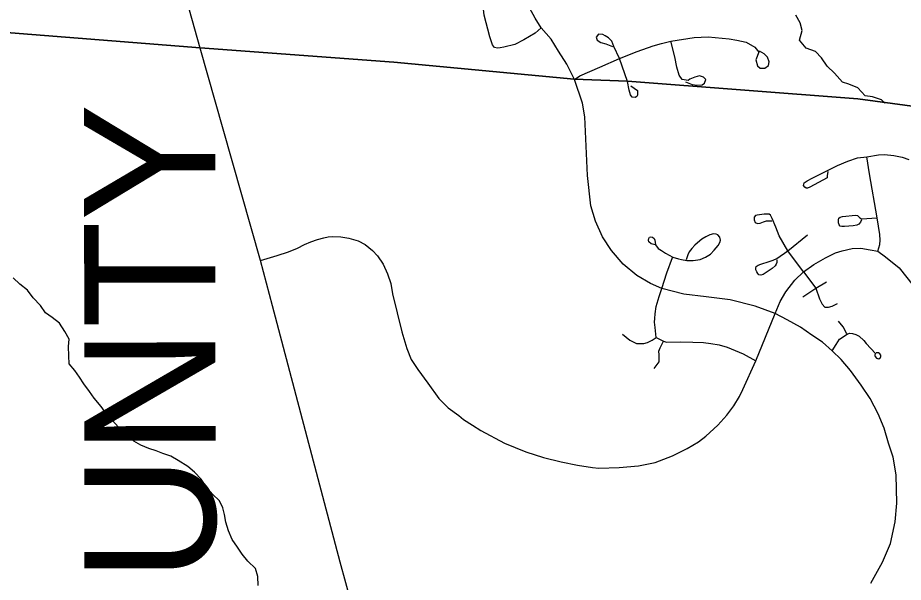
# Model space of a CAD drawing. Extents: x 114843 to 284848, y 317643 to 566895.
# Drawn here: x 158973 to 165719, y 448649 to 452945 of the extents above; entities that cross this region are included whole.
import ezdxf

# ---------------------------------------------------------------- set-up
doc = ezdxf.new("R2010")
doc.units = 0
for name, color, linetype in [('GM_X_City_Street', 7, 'Continuous'), ('GM_X_County', 7, 'Continuous'), ('GM_X_County_Road', 7, 'Continuous'), ('GM_X_County_Text', 7, 'Continuous'), ('GM_X_Minor_River', 7, 'Continuous'), ('GM_X_Township', 7, 'Continuous'), ('GM_X_Township_Road', 7, 'Continuous')]:
    doc.layers.add(name, color=color, linetype=linetype)

msp = doc.modelspace()

# ---------------------------------------------------------------- linework, layer by layer
at = {"layer": 'GM_X_City_Street'}
for p, q in [((163618.7, 452460.3), (163555.6, 452634.9)), ((164839.4, 451170), (164989.7, 451292.9)), ((165177.2, 450411.2), (165207.9, 450459.6))]:
    msp.add_line(p, q, dxfattribs=at)
for points in [[(162648.7, 452716.3), (162626.2, 452712.5), (162605.6, 452719.2), (162590.3, 452739.6), (162569.4, 452798.4), (162527.1, 452965.4), (162512.5, 453083.2), (162514, 453244.8)], [(162960.4, 452869.2), (162914.5, 452828.4), (162827.2, 452775.6), (162758.9, 452742.2), (162676.8, 452721.1), (162648.7, 452716.3)], [(163212.8, 452474.2), (163253.5, 452503.5), (163406.4, 452567.8), (163555.6, 452634.9), (163690.3, 452688.9), (163812.6, 452731.2), (163877, 452749.9), (163948.1, 452765.3), (164126.7, 452794.8), (164231, 452800.5), (164391.8, 452785.1), (164451.5, 452773.9), (164521.2, 452757.8), (164587.7, 452720.2), (164619.4, 452684), (164596.6, 452624.2), (164606.9, 452579.5), (164628.5, 452561.5), (164665, 452561.7), (164693, 452580.1), (164697.8, 452608.3), (164684.2, 452644.7), (164659.2, 452671), (164622.7, 452690.7)], [(163555.6, 452634.9), (163514.5, 452725.7), (163499.3, 452767.1), (163472.6, 452791.7), (163447.7, 452806.4), (163429.4, 452817.9), (163397.9, 452819.3), (163379.9, 452797.7), (163386.7, 452774.5), (163415, 452756.5), (163453.1, 452745.2), (163502.9, 452725.6)], [(164059.7, 452456.3), (164110.4, 452437.7), (164149.1, 452430.7), (164185.5, 452435.1), (164205.4, 452445.7), (164213.5, 452474), (164196.8, 452493.7), (164165.3, 452501.8), (164130.6, 452493.2), (164092.6, 452476.4), (164081.1, 452468), (164034.6, 452476), (164011.3, 452507.3), (163992.6, 452568.5), (163977.1, 452646.2), (163948.1, 452765.3)], [(165471.8, 448642.1), (165560.6, 448801.8), (165621, 448944.8), (165657.1, 449108.4), (165670.1, 449250.4), (165664.3, 449467.1), (165641.5, 449600.8), (165605.6, 449708), (165574.1, 449821.8), (165528.4, 449931.9), (165465.3, 450047.9), (165398.4, 450149.8), (165317.3, 450261.7), (165246.4, 450343.5), (165177.2, 450411.2), (165102.2, 450476.4), (165022.8, 450528.5), (164936.8, 450589.3), (164833.4, 450645.6), (164742.1, 450693.1), (164591.3, 450749.1), (164400.2, 450798.2), (164216.3, 450821.2), (164047.7, 450841.7), (163878.9, 450883.8), (163793.5, 450921.6), (163688, 450982.6), (163585.6, 451070.3), (163496.4, 451174.8), (163427.3, 451277.8), (163373.1, 451395.9), (163338.9, 451512.5), (163314.2, 451744.5), (163293.4, 452189.6), (163275.2, 452294.7), (163212.8, 452474.2)], [(163642.3, 452425.6), (163694.8, 452390.9), (163694.3, 452354.7), (163687.8, 452344.7), (163677.3, 452339), (163654.3, 452339.6), (163639.6, 452357.6), (163629.3, 452393.8), (163618.7, 452460.3)], [(165144.6, 451774.3), (165139.8, 451743.1), (165138.3, 451726.3), (165006.9, 451656.5), (164990.1, 451648.8), (164979.3, 451647.9), (164967.5, 451654.5), (164958.1, 451668.7), (164963.8, 451688.1), (164986.4, 451703.4), (165025.7, 451723.8), (165218.2, 451819.3), (165296.5, 451854.6), (165369, 451877.7), (165440.4, 451886.6), (165530.6, 451901.9), (165575.1, 451903.8), (165645.6, 451897.1), (165709.4, 451882.7), (165761.9, 451865.7)], [(165524.6, 451168.3), (165540.6, 451218.1), (165541.5, 451251.6), (165538.9, 451295.1), (165519.3, 451423.3), (165462.3, 451756.5), (165440.4, 451886.6)], [(164959, 451011.4), (164839.4, 451170), (164773, 451286.3), (164747.3, 451351.7), (164719.9, 451417.9), (164708, 451441.4), (164696.2, 451451.4), (164658.4, 451450.2), (164604.6, 451442.3), (164593.7, 451438.9), (164583.7, 451427.9), (164581.4, 451406), (164590.8, 451385.9), (164607.6, 451379.3), (164627.8, 451381.1), (164653.8, 451390.6), (164676.4, 451398.3), (164716.7, 451400.2)], [(165399.2, 451407.6), (165392.4, 451389.7), (165379.4, 451374), (165365.2, 451365.8), (165335.7, 451360.6), (165270.2, 451355.4), (165249.5, 451355.2), (165237.8, 451359.6), (165229.6, 451369.6), (165224.8, 451383.5), (165223.8, 451408.3), (165227.9, 451420.6), (165237, 451428.2), (165256.8, 451432.5), (165355.7, 451443), (165369.4, 451440.9), (165376.1, 451435.6), (165387.1, 451423.1), (165399.5, 451413.6), (165519.3, 451423.3)], [(160821.6, 451097.9), (160949.6, 451135.3), (161036.5, 451163.2), (161104.7, 451192.1), (161156.7, 451218.5), (161206.3, 451239.8), (161256, 451256.5), (161304.9, 451270.1), (161337.5, 451276.6), (161368.6, 451279.9), (161433.9, 451278), (161495.4, 451268.4), (161565.6, 451246.3), (161618.6, 451218.7), (161676.5, 451174), (161714.1, 451133.1), (161756.6, 451070.4), (161790.6, 450996.7), (161815.2, 450921.5), (161828.2, 450844.6), (161898, 450555), (161937.8, 450427.7), (161971, 450345.5), (162021.4, 450268.1), (162096.8, 450164.4), (162181.6, 450046.8), (162252.1, 449977.3), (162333.4, 449917.3), (162367.8, 449888), (162438.2, 449843.4), (162500.7, 449804.9), (162681.8, 449706.7), (162844, 449641), (162978.1, 449599.9), (163112.1, 449565.1), (163236.7, 449541.1), (163350.4, 449523.3), (163398.7, 449517.4), (163554.2, 449523.2), (163701.8, 449535.1), (163827.7, 449560.9), (163959.5, 449610.1), (164071.5, 449666.9), (164158.5, 449716.9), (164213.2, 449761), (164305.7, 449843.4), (164374.2, 449920.1), (164428.7, 449990.9), (164471.4, 450062.6), (164496.9, 450116.9), (164596.3, 450335.4), (164668.1, 450515.4), (164742.1, 450693.1), (164781.3, 450786.4), (164825, 450859.8), (164893, 450948.9), (164959, 451011.4), (165036.1, 451067.3), (165126.5, 451116.7), (165201.5, 451157.1), (165252.3, 451170.7), (165329.7, 451189), (165396, 451191.7), (165467, 451178.9), (165524.6, 451168.3), (165582.5, 451124.4), (165687.7, 451041.2), (165793.8, 450907.2)], [(163829.6, 451216.1), (163799.1, 451223.7), (163779.6, 451239), (163776.6, 451253.5), (163780.4, 451266.1), (163786.1, 451273.9), (163796.7, 451276.9), (163809.3, 451274.1), (163820, 451264.5), (163825.9, 451251.9), (163831, 451216.2), (163851.4, 451190.1), (163877, 451174.5), (163907.9, 451152.9), (163962.2, 451122.3), (164006.8, 451109.1), (164030, 451104.8), (164070.7, 451098), (164117.3, 451096.8), (164171.8, 451105.1), (164211.8, 451121.8), (164248.9, 451145), (164279.2, 451177.2), (164308.5, 451212.5), (164321.3, 451234.6), (164325.7, 451253.3), (164320.4, 451274.8), (164306.4, 451293.3), (164292.9, 451297.5), (164274, 451300.1), (164245.1, 451294), (164213.5, 451277.3), (164183, 451259.1), (164150.8, 451231.3), (164130.9, 451214.1), (164108.4, 451188.6), (164087, 451164.1), (164076.8, 451141.1), (164064.7, 451102.1)], [(163878.9, 450883.8), (163918.6, 451004), (163961.7, 451120.9)], [(164755, 451102.1), (164756, 451082), (164751.1, 451068.8), (164741.9, 451055.9), (164719.7, 451035.7), (164650.7, 450989.9), (164633.6, 450986.3), (164618.8, 450988.2), (164609.9, 450999.4), (164603.1, 451010.4), (164595.5, 451026.7), (164594.1, 451040.4), (164598.3, 451051.9), (164612.1, 451062), (164632.6, 451069.8), (164697.6, 451091.1), (164726.4, 451100.2), (164755.7, 451113.1), (164839.4, 451170)], [(164959, 451011.4), (165052.8, 450887), (165081.3, 450805), (165099.4, 450765.9), (165120.4, 450743.2), (165147.9, 450743.2), (165175.8, 450751.4), (165218.1, 450770.1)], [(164953.3, 450820.2), (165052.8, 450887), (165134.6, 450936)], [(163836.5, 450512.2), (163828.4, 450586.8), (163824.2, 450628), (163825.6, 450655.1), (163827.6, 450691.6), (163836.7, 450748.5), (163859.2, 450824.5), (163878.9, 450883.8)], [(165289.7, 450540.1), (165259.7, 450593.8), (165224.9, 450636.3)], [(163579.1, 450537.9), (163636.7, 450490.2), (163686.4, 450466.9), (163704, 450467), (163741.4, 450467.3), (163771.1, 450472.8), (163805.3, 450492.2), (163836.5, 450512.2)], [(163836.5, 450512.2), (163892.6, 450482.9), (163915.4, 450476.9), (164025.2, 450477.7), (164116.5, 450475.8), (164195.7, 450473.7), (164253.4, 450465), (164315.4, 450455.9), (164376.9, 450438.5), (164439, 450413.6), (164499, 450386.9), (164596.3, 450335.4)], [(165207.9, 450459.6), (165232.5, 450498.4), (165291.8, 450536.7), (165307.7, 450543.8), (165331, 450543), (165358, 450534.6), (165382.8, 450522.1), (165418.8, 450487.8), (165434.9, 450466.7), (165507.1, 450390.6), (165501.7, 450380.5), (165500.9, 450373.2), (165505.4, 450366.7), (165514.6, 450355.6), (165521.9, 450350.9), (165533.5, 450350), (165545.6, 450358.5), (165547.7, 450366), (165547.1, 450376.2), (165540.9, 450386.4), (165529.6, 450394.5), (165512.3, 450394.9)], [(163821.4, 450275.4), (163857.7, 450325.3), (163858, 450380.3), (163857.1, 450407), (163866, 450433), (163892.6, 450482.9)]]:
    msp.add_lwpolyline(points, dxfattribs=at)
at = {"layer": 'GM_X_County'}
for points in [[(158333.6, 448459.5), (158404.1, 452870.8), (160362.3, 452715), (161836.9, 452606), (163211.6, 452477.1), (163617.5, 452463.1), (165372, 452326.8), (167503.6, 452041.5), (167590.5, 452084.6), (167684.2, 452099.7), (167764.7, 452088.4), (168049.8, 452072), (168830.9, 452018.8), (169197.8, 451994.5), (169613.4, 451967.6), (170446.5, 451909.5), (171021.2, 451864.1), (172371.6, 451741.9), (172784.1, 451747.3), (175244.6, 451642.6), (176495.7, 451600.3), (177080.5, 451574.7), (178654.1, 451485.6), (180912.9, 451416.4)], [(180912.9, 451416.4), (178654.1, 451485.6), (177080.5, 451574.7), (176495.7, 451600.3), (175244.6, 451642.6), (172784.1, 451747.3), (172371.6, 451741.9), (171021.2, 451864.1), (170446.5, 451909.5), (169613.4, 451967.6), (169197.8, 451994.5), (168830.9, 452018.8), (168049.8, 452072), (167764.7, 452088.4), (167684.2, 452099.7), (167590.5, 452084.6), (167503.6, 452041.5), (165372, 452326.8), (163617.5, 452463.1), (163211.6, 452477.1), (161836.9, 452606), (160362.3, 452715), (158404.1, 452870.8)]]:
    msp.add_lwpolyline(points, dxfattribs=at)
at = {"layer": 'GM_X_County_Road'}
for points in [[(160363.5, 452712.2), (160178.2, 453374), (159901.6, 454277.3)], [(162006.8, 444835.8), (162059.5, 445175.7), (162068.8, 445271.6), (162059.4, 445343.5), (162044.2, 445408), (161742.7, 446473.8), (161545.3, 447103.8), (161446.2, 447434.1), (161432.5, 447497.8), (161422.7, 447558.9), (161418.3, 447624.1), (161420.6, 447673.3), (161462.9, 447893), (161500.4, 448042.2), (161537.5, 448242), (161539.6, 448313.8), (161532.3, 448413.5), (161515.8, 448487.9), (161429.7, 448802.4), (160913.1, 450753.9), (160821.6, 451097.9), (160537.6, 452096.7), (160363.5, 452712.2)]]:
    msp.add_lwpolyline(points, dxfattribs=at)
at = {"layer": 'GM_X_Minor_River'}
for points in [[(165578.8, 452293.6), (165553.7, 452320), (165483.4, 452341.7), (165429.2, 452349.5), (165372.8, 452411.4), (165304.6, 452439.2), (165254.4, 452455), (165193.9, 452523), (165137.6, 452576.9), (165095.2, 452638.8), (165050.9, 452688.8), (164978.6, 452714.5), (164928.2, 452774.4), (164947.9, 452846.7), (164933.6, 452906.8), (164899.3, 452964.8)], [(160804.9, 448623.9), (160802.2, 448694.2), (160783.3, 448754.8), (160726.2, 448810), (160681.2, 448863.1), (160648.1, 448915.9), (160607.1, 448974.9), (160578.3, 449041.7), (160557.5, 449106.3), (160548.6, 449164.7), (160535.5, 449215.1), (160510.4, 449267.8), (160457.3, 449318.9), (160410.2, 449374), (160371.3, 449433), (160320.2, 449486.2), (160268.9, 449531.3), (160195.7, 449576.9), (160138.2, 449608.1), (160078.5, 449629.3), (160026.8, 449650.4), (159971, 449667.5), (159911.4, 449692.7), (159855.9, 449723.9), (159794.9, 449781.3), (159739.6, 449828.5), (159692.6, 449881.6), (159645.4, 449932.7), (159608.4, 449985.6), (159555.5, 450050.8), (159518.4, 450101.7), (159475.4, 450158.7), (159442.3, 450209.5), (159407.2, 450260.4), (159364, 450311.4), (159363.2, 450371.6), (159358.5, 450443.9), (159363.6, 450500), (159330.6, 450556.9), (159291.7, 450619.8), (159234.4, 450663.1), (159183, 450698.2), (159146, 450755.1), (159091, 450814.4), (159048, 450871.4), (158988.8, 450918.7), (158937.6, 450965.9)]]:
    msp.add_lwpolyline(points, dxfattribs=at)
at = {"layer": 'GM_X_Township'}
for points in [[(158333.6, 448459.5), (158404.1, 452870.8), (160362.3, 452715), (161836.9, 452606), (163211.6, 452477.1), (163617.5, 452463.1), (165372, 452326.8), (167503.6, 452041.5), (167590.5, 452084.6), (167684.2, 452099.7), (167764.7, 452088.4), (168049.8, 452072), (168830.9, 452018.8), (169197.8, 451994.5), (169613.4, 451967.6), (170446.5, 451909.5), (171021.2, 451864.1), (172371.6, 451741.9), (172784.1, 451747.3), (175244.6, 451642.6), (176495.7, 451600.3), (177080.5, 451574.7), (178654.1, 451485.6), (180912.9, 451416.4)], [(170446.5, 451909.5), (169613.4, 451967.6), (169197.8, 451994.5), (168830.9, 452018.8), (168049.8, 452072), (167764.7, 452088.4), (167684.2, 452099.7), (167590.5, 452084.6), (167503.6, 452041.5), (165372, 452326.8), (163617.5, 452463.1), (163211.6, 452477.1), (161836.9, 452606), (160362.3, 452715), (158404.1, 452870.8)]]:
    msp.add_lwpolyline(points, dxfattribs=at)
at = {"layer": 'GM_X_Township_Road'}
msp.add_lwpolyline([(163212.8, 452474.2), (163154.5, 452590.6), (163092.5, 452691.2), (163035.4, 452780.8), (162960.4, 452869.2), (162913.7, 452940.8), (162872, 453020)], dxfattribs=at)

# ---------------------------------------------------------------- texts
at = {"layer": 'GM_X_County_Text'}
msp.add_text('FRANKLIN COUNTY', height=1000.026, rotation=90.0234, dxfattribs=at).set_placement((160483.5, 439660.8))

doc.saveas('drawing.dxf')
